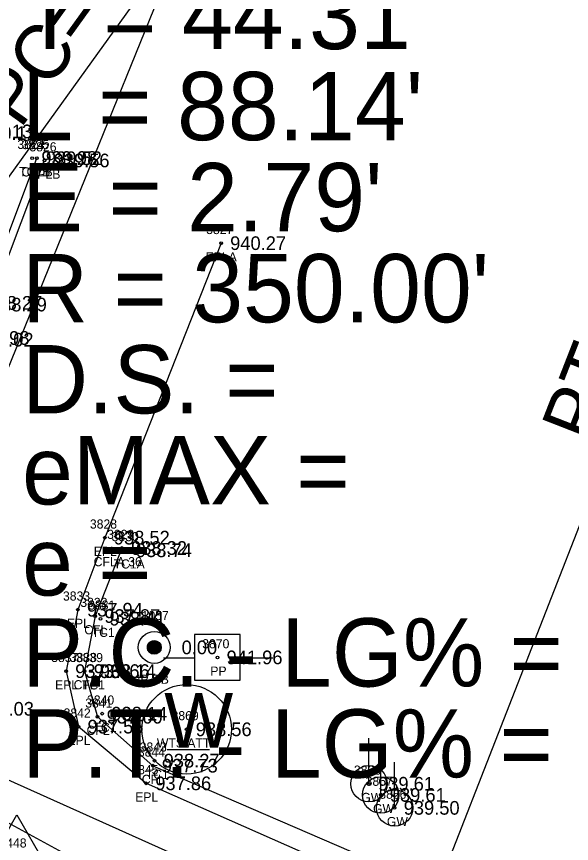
# Model space of a CAD drawing. Extents: x 1575382 to 1578175, y 1099175 to 1101955.
# Drawn here: x 1577510.4 to 1577571.3, y 1100859.8 to 1100950.6 of the extents above; entities that cross this region are included whole.
import ezdxf

# ---------------------------------------------------------------- set-up
doc = ezdxf.new("R2010")
doc.units = 0
for name, color, linetype in [('RD_EX_Conc', 7, 'Continuous'), ('RD_EX_Conc_txCode', 7, 'Continuous'), ('RD_EX_DV_Prop_txCode', 7, 'Continuous'), ('RD_EX_DV_PropPin', 7, 'Continuous'), ('RD_EX_Road', 7, 'Continuous'), ('RD_EX_Road_txCode', 7, 'Continuous'), ('RD_EX_TX_Conc_ELEV', 7, 'Continuous'), ('RD_EX_TX_DV_Prop_ELEV', 7, 'Continuous'), ('RD_EX_TX_Road_ELEV', 7, 'Continuous'), ('RD_EX_TX_UT_ELEV', 7, 'Continuous'), ('RD_EX_UT', 7, 'Continuous'), ('RD_EX_UT_txCode', 7, 'Continuous'), ('RD_HC_Cl', 7, 'Continuous'), ('RD_HC_Data', 7, 'Continuous'), ('RD_HC_Survey_ELEV', 7, 'Continuous'), ('RD_HC_txCode', 7, 'Continuous'), ('RD_SMD_Locator', 7, 'Continuous')]:
    doc.layers.add(name, color=color, linetype=linetype)

msp = doc.modelspace()

# ---------------------------------------------------------------- linework, layer by layer
at = {"layer": 'RD_EX_Conc'}
msp.add_line((1577506.58, 1100918.949), (1577512.616, 1100935.018), dxfattribs=at)
msp.add_lwpolyline([(1577521.961, 1100892.215), (1577519.026, 1100884.741), (1577517.864, 1100878.699), (1577519.281, 1100873.69), (1577525.338, 1100868.314), (1577559.486, 1100853.531), (1577604.815, 1100835.833), (1577651.288, 1100817.68)], dxfattribs=at)
at = {"layer": 'RD_EX_DV_PropPin'}
for p, q in [((1577524.773, 1100881.106), (1577524.773, 1100881.498)), ((1577524.808, 1100881.004), (1577524.808, 1100881.6)), ((1577524.843, 1100880.932), (1577524.843, 1100881.672)), ((1577524.878, 1100880.875), (1577524.878, 1100881.729)), ((1577524.913, 1100880.828), (1577524.913, 1100881.776)), ((1577524.948, 1100880.787), (1577524.948, 1100881.817)), ((1577524.983, 1100880.751), (1577524.983, 1100881.853)), ((1577525.018, 1100880.72), (1577525.018, 1100881.884)), ((1577525.053, 1100880.692), (1577525.053, 1100881.912)), ((1577525.088, 1100880.667), (1577525.088, 1100881.937)), ((1577525.123, 1100880.646), (1577525.123, 1100881.958)), ((1577525.158, 1100880.626), (1577525.158, 1100881.978)), ((1577525.193, 1100880.609), (1577525.193, 1100881.995)), ((1577525.228, 1100880.594), (1577525.228, 1100882.01)), ((1577525.263, 1100880.582), (1577525.263, 1100882.022)), ((1577525.298, 1100880.571), (1577525.298, 1100882.033)), ((1577525.333, 1100880.561), (1577525.333, 1100882.043)), ((1577525.368, 1100880.554), (1577525.368, 1100882.05)), ((1577525.403, 1100880.548), (1577525.403, 1100882.056)), ((1577525.438, 1100880.544), (1577525.438, 1100882.06)), ((1577525.473, 1100880.542), (1577525.473, 1100882.062)), ((1577525.508, 1100880.541), (1577525.508, 1100882.063)), ((1577525.543, 1100880.542), (1577525.543, 1100882.062)), ((1577525.578, 1100880.544), (1577525.578, 1100882.06)), ((1577525.613, 1100880.548), (1577525.613, 1100882.056)), ((1577525.648, 1100880.554), (1577525.648, 1100882.05)), ((1577525.683, 1100880.561), (1577525.683, 1100882.043)), ((1577525.718, 1100880.571), (1577525.718, 1100882.033)), ((1577525.753, 1100880.582), (1577525.753, 1100882.022)), ((1577525.788, 1100880.594), (1577525.788, 1100882.01)), ((1577525.823, 1100880.609), (1577525.823, 1100881.995)), ((1577525.858, 1100880.626), (1577525.858, 1100881.978)), ((1577525.893, 1100880.646), (1577525.893, 1100881.958)), ((1577525.928, 1100880.667), (1577525.928, 1100881.937)), ((1577525.963, 1100880.692), (1577525.963, 1100881.912)), ((1577525.998, 1100880.72), (1577525.998, 1100881.884)), ((1577526.033, 1100880.751), (1577526.033, 1100881.853)), ((1577526.069, 1100880.787), (1577526.069, 1100881.817)), ((1577526.104, 1100880.828), (1577526.104, 1100881.776)), ((1577526.139, 1100880.875), (1577526.139, 1100881.729)), ((1577526.174, 1100880.932), (1577526.174, 1100881.672)), ((1577526.209, 1100881.004), (1577526.209, 1100881.6)), ((1577526.244, 1100881.106), (1577526.244, 1100881.498))]:
    msp.add_line(p, q, dxfattribs=at)
for radius in [1.75, 0.761]:
    msp.add_circle((1577525.508, 1100881.302), radius, dxfattribs=at)
at = {"layer": 'RD_EX_Road'}
for points in [[(1577251.257, 1101061.341), (1577255.442, 1101056.285), (1577270.08, 1101045.564), (1577310.681, 1101015.777), (1577351.283, 1100986.437), (1577391.252, 1100957.766), (1577432.133, 1100928.26), (1577451.028, 1100914.552), (1577473.397, 1100898.426), (1577474.178, 1100899.605), (1577481.335, 1100895.669), (1577490.142, 1100894.697), (1577498.51, 1100899.091), (1577503.297, 1100907.838), (1577513.461, 1100934.773)], [(1577532.834, 1100925.692), (1577520.073, 1100893.352), (1577517.119, 1100885.443), (1577515.828, 1100878.695), (1577517.186, 1100872.6), (1577524.619, 1100866.376), (1577558.241, 1100851.545), (1577603.805, 1100833.782), (1577650.481, 1100815.34)]]:
    msp.add_lwpolyline(points, dxfattribs=at)
at = {"layer": 'RD_EX_UT'}
for p, q in [((1577596.035, 1101125.254), (1577493.924, 1100873.726)), ((1577534.933, 1100882.713), (1577529.933, 1100882.713)), ((1577529.933, 1100882.713), (1577529.933, 1100877.713)), ((1577534.933, 1100877.713), (1577534.933, 1100882.713)), ((1577526.502, 1100880.15), (1577529.971, 1100880.15)), ((1577534.861, 1100880.15), (1577538.502, 1100880.15)), ((1577529.933, 1100877.713), (1577534.933, 1100877.713)), ((1577549.067, 1100866.326), (1577549.067, 1100871.326)), ((1577526.93, 1100870.097), (1577531.559, 1100870.097)), ((1577550.357, 1100865.102), (1577550.357, 1100870.102)), ((1577551.878, 1100863.681), (1577551.878, 1100868.681))]:
    msp.add_line(p, q, dxfattribs=at)
msp.add_lwpolyline([(1577649.032, 1100804.001), (1577493.924, 1100873.726), (1577386.899, 1100948.146)], dxfattribs=at)
for centre, radius in [((1577529.058, 1100872.306), 4.908), ((1577549.067, 1100866.326), 1.999), ((1577550.357, 1100865.102), 1.999), ((1577551.878, 1100863.681), 1.999)]:
    msp.add_circle(centre, radius, dxfattribs=at)
at = {"layer": 'RD_HC_Cl'}
msp.add_arc((1577678.822, 1101168.346), 350, 234.27761, 248.70698, dxfattribs=at)
at = {"layer": 'RD_HC_Data'}
for p, q in [((1577474.471, 1100884.196), (1577542.602, 1100978.932)), ((1577551.724, 1100842.238), (1577593.699, 1100949.938)), ((1577506.471, 1100856.035), (1577510.443, 1100862.914)), ((1577510.443, 1100862.914), (1577514.412, 1100856.035))]:
    msp.add_line(p, q, dxfattribs=at)
at = {"layer": 'RD_SMD_Locator'}
for centre in [(1577512.112, 1100935.041), (1577512.616, 1100935.018), (1577513.461, 1100934.773), (1577532.834, 1100925.692), (1577520.073, 1100893.352), (1577521.961, 1100892.215), (1577522.494, 1100891.967), (1577517.119, 1100885.443), (1577519.026, 1100884.741), (1577519.602, 1100884.452), (1577525.508, 1100881.302), (1577532.442, 1100880.204), (1577515.828, 1100878.695), (1577517.864, 1100878.699), (1577518.532, 1100878.684), (1577519.799, 1100874.024), (1577519.281, 1100873.69), (1577517.186, 1100872.6), (1577529.058, 1100872.306), (1577525.536, 1100868.864), (1577525.338, 1100868.314), (1577524.619, 1100866.376), (1577549.067, 1100866.326), (1577550.357, 1100865.102), (1577551.878, 1100863.681)]:
    msp.add_circle(centre, 0.15, dxfattribs=at)

# ---------------------------------------------------------------- texts
at = {"layer": 'RD_EX_Conc_txCode'}
for s, p in [('3824', (1577510.482, 1100936.041)), ('3825', (1577510.986, 1100936.018)), ('TC1B', (1577510.679, 1100933.041)), ('CFLB', (1577510.938, 1100933.018)), ('3829', (1577520.331, 1100893.215)), ('3830', (1577520.825, 1100892.967)), ('CFLA 36', (1577518.859, 1100890.215)), ('TC1A', (1577521.045, 1100889.967)), ('3832', (1577517.396, 1100885.741)), ('3831', (1577518.255, 1100885.452)), ('CFL', (1577517.821, 1100882.741)), ('TC1', (1577518.641, 1100882.452)), ('3838', (1577516.234, 1100879.699)), ('3839', (1577516.902, 1100879.684)), ('CFL', (1577516.66, 1100876.699)), ('TC1', (1577517.572, 1100876.684)), ('3840', (1577518.13, 1100875.024)), ('3841', (1577517.934, 1100874.69)), ('CFL', (1577518.076, 1100871.69)), ('TC1', (1577518.838, 1100872.024)), ('3843', (1577523.906, 1100869.864)), ('3844', (1577523.708, 1100869.314)), ('TC1', (1577524.575, 1100866.864)), ('CFL', (1577524.133, 1100866.314))]:
    msp.add_text(s, height=1, dxfattribs=at).set_placement(p)
at = {"layer": 'RD_EX_DV_Prop_txCode'}
for s, p in [('1057', (1577524.122, 1100884.302)), ('IP RB', (1577523.619, 1100877.302))]:
    msp.add_text(s, height=1, dxfattribs=at).set_placement(p)
at = {"layer": 'RD_EX_Road_txCode'}
for s, p in [('3826', (1577511.808, 1100935.773)), ('EPLB', (1577511.784, 1100932.773)), ('3827', (1577531.204, 1100926.692)), ('EPLA', (1577531.141, 1100923.692)), ('3828', (1577518.443, 1100894.352)), ('EPL', (1577518.869, 1100891.352)), ('3833', (1577515.489, 1100886.443)), ('EPL', (1577515.914, 1100883.443)), ('3837', (1577514.198, 1100879.695)), ('EPL', (1577514.624, 1100876.695)), ('3842', (1577515.556, 1100873.6)), ('EPL', (1577515.981, 1100870.6)), ('3845', (1577522.989, 1100867.376)), ('EPL', (1577523.414, 1100864.376))]:
    msp.add_text(s, height=1, dxfattribs=at).set_placement(p)
at = {"layer": 'RD_EX_TX_Conc_ELEV'}
for s, p in [('940.13', (1577505.975, 1100937.212)), ('940.11', (1577506.485, 1100937.039)), ('939.98', (1577513.112, 1100934.291)), ('939.52', (1577513.616, 1100934.268)), ('938.27', (1577507.082, 1100918.386)), ('938.29', (1577507.58, 1100918.199)), ('937.98', (1577505.673, 1100914.531)), ('938.02', (1577506.115, 1100914.344)), ('938.32', (1577522.961, 1100891.465)), ('938.74', (1577523.494, 1100891.217)), ('937.87', (1577520.026, 1100883.991)), ('938.41', (1577520.602, 1100883.702)), ('937.66', (1577518.864, 1100877.949)), ('938.14', (1577519.532, 1100877.934)), ('937.60', (1577520.281, 1100872.94)), ('938.14', (1577520.799, 1100873.274)), ('938.27', (1577526.536, 1100868.114)), ('937.73', (1577526.338, 1100867.564))]:
    msp.add_text(s, height=1.5, dxfattribs=at).set_placement(p)
at = {"layer": 'RD_EX_TX_DV_Prop_ELEV'}
msp.add_text('0.00', height=1.5, dxfattribs=at).set_placement((1577528.508, 1100880.552))
at = {"layer": 'RD_EX_TX_Road_ELEV'}
for s, p in [('939.56', (1577514.461, 1100934.023)), ('940.27', (1577533.834, 1100924.942)), ('938.52', (1577521.073, 1100892.602)), ('937.94', (1577518.119, 1100884.693)), ('937.68', (1577516.828, 1100877.945)), ('937.55', (1577518.186, 1100871.85)), ('937.86', (1577525.619, 1100865.626))]:
    msp.add_text(s, height=1.5, dxfattribs=at).set_placement(p)
at = {"layer": 'RD_EX_TX_UT_ELEV'}
for s, p in [('937.03', (1577506.17, 1100873.807)), ('938.56', (1577530.058, 1100871.556)), ('939.61', (1577550.067, 1100865.576)), ('939.61', (1577551.357, 1100864.352)), ('939.50', (1577552.878, 1100862.931))]:
    msp.add_text(s, height=1.5, dxfattribs=at).set_placement(p)
at = {"layer": 'RD_EX_UT'}
msp.add_text('W', height=6, dxfattribs=at).set_placement((1577526.594, 1100870.305))
at = {"layer": 'RD_EX_UT_txCode'}
for s, p in [('3870', (1577530.773, 1100881.204)), ('PP', (1577531.662, 1100878.204)), ('3869', (1577527.405, 1100873.306)), ('WTS ATT', (1577525.791, 1100870.306)), ('3868', (1577547.413, 1100867.326)), ('3867', (1577548.704, 1100866.102)), ('GW', (1577548.224, 1100864.326)), ('3866', (1577550.2, 1100864.681)), ('GW', (1577549.515, 1100863.102)), ('GW', (1577551.035, 1100861.681))]:
    msp.add_text(s, height=1, dxfattribs=at).set_placement(p)
at = {"layer": 'RD_HC_Data'}
for s, rotation, p in [('PC=13+10.18', 54.27761, (1577510.799, 1100938.134)), ('PT=13+98.32', 68.70698, (1577573.464, 1100903.527))]:
    msp.add_text(s, height=6, rotation=rotation, dxfattribs=at).set_placement(p)
for s, p in [("T = 44.31'", (1577511, 1100947)), ("L = 88.14'", (1577511, 1100937)), ("E = 2.79'", (1577511, 1100927)), ("R = 350.00'", (1577511, 1100917)), ('D.S. = ', (1577511, 1100907)), ('eMAX = ', (1577511, 1100897)), ('e = ', (1577511, 1100887)), ('P.C. - LG% = ', (1577511, 1100877)), ('P.T. - LG% = ', (1577511, 1100867))]:
    msp.add_text(s, height=7.5, dxfattribs=at).set_placement(p)
at = {"layer": 'RD_HC_Survey_ELEV'}
msp.add_text('941.96', height=1.5, dxfattribs=at).set_placement((1577533.442, 1100879.454))
at = {"layer": 'RD_HC_txCode'}
msp.add_text('448', height=1, dxfattribs=at).set_placement((1577509.261, 1100859.327))

doc.saveas('drawing.dxf')
